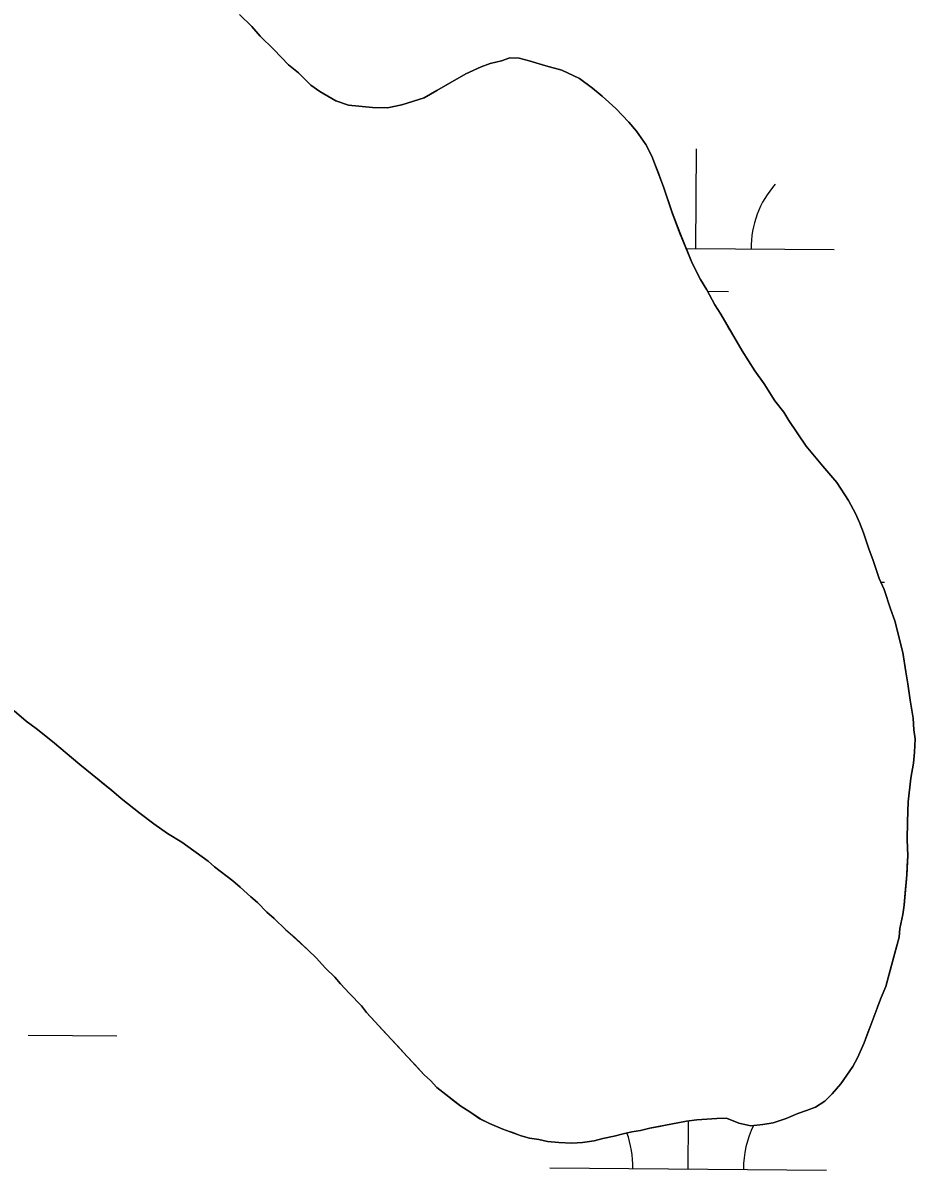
# Model space of a CAD drawing. Extents: x 3271442 to 3309282, y 752266 to 777610.
# Drawn here: x 3304261.9 to 3304584.3, y 759001.1 to 759415.7 of the extents above; entities that cross this region are included whole.
import ezdxf

# ---------------------------------------------------------------- set-up
doc = ezdxf.new("R2010")
doc.units = 0
for name, color, linetype in [('V-SITE-VEGE', 7, 'Continuous'), ('V-TOPO-SHOR', 7, 'Continuous'), ('V-WETL-SWMP', 7, 'Continuous')]:
    doc.layers.add(name, color=color, linetype=linetype)

msp = doc.modelspace()

# ---------------------------------------------------------------- linework, layer by layer
at = {"layer": 'V-SITE-VEGE'}
for p, q in [((3304344.68, 759414.42), (3304340.15, 759418.71)), ((3304347.68, 759410.97), (3304344.68, 759414.42)), ((3304352.58, 759406.07), (3304347.68, 759410.97)), ((3304357.85, 759400.58), (3304352.58, 759406.07)), ((3304430.74, 759401.04), (3304427.55, 759399.79)), ((3304434.89, 759402.05), (3304430.74, 759401.04)), ((3304437.87, 759403.11), (3304434.89, 759402.05)), ((3304441.19, 759402.98), (3304437.87, 759403.11)), ((3304444.88, 759402.05), (3304441.19, 759402.98)), ((3304450.88, 759400.25), (3304444.88, 759402.05)), ((3304361.46, 759397.69), (3304357.85, 759400.58)), ((3304365.98, 759393.2), (3304361.46, 759397.69)), ((3304421.97, 759397.27), (3304411.54, 759391.22)), ((3304427.55, 759399.79), (3304421.97, 759397.27)), ((3304456.7, 759398.65), (3304450.88, 759400.25)), ((3304463.04, 759395.65), (3304456.7, 759398.65)), ((3304369.22, 759390.92), (3304365.98, 759393.2)), ((3304467.8, 759392.14), (3304463.04, 759395.65)), ((3304374.96, 759387.56), (3304369.22, 759390.92)), ((3304406.94, 759388.66), (3304398.8, 759386.04)), ((3304411.54, 759391.22), (3304406.94, 759388.66)), ((3304471.21, 759389.26), (3304467.8, 759392.14)), ((3304476.13, 759384.76), (3304471.21, 759389.26)), ((3304379.61, 759386.01), (3304374.96, 759387.56)), ((3304388.19, 759385.08), (3304379.61, 759386.01)), ((3304393.67, 759385.06), (3304388.19, 759385.08)), ((3304398.8, 759386.04), (3304393.67, 759385.06)), ((3304480.83, 759379.87), (3304476.13, 759384.76)), ((3304483.64, 759376.63), (3304480.83, 759379.87)), ((3304486.98, 759371.79), (3304483.64, 759376.63)), ((3304489.17, 759367.59), (3304486.98, 759371.79)), ((3304493.43, 759356.46), (3304489.17, 759367.59)), ((3304496.59, 759347.12), (3304493.43, 759356.46)), ((3304499.24, 759339.97), (3304496.59, 759347.12)), ((3304503.71, 759328.83), (3304499.24, 759339.97)), ((3304506.81, 759323.02), (3304503.71, 759328.83)), ((3304509.01, 759319.21), (3304506.81, 759323.02)), ((3304511.93, 759313.81), (3304509.01, 759319.21)), ((3304514.14, 759310.39), (3304511.93, 759313.81)), ((3304521.85, 759297.16), (3304514.14, 759310.39)), ((3304526.46, 759289.93), (3304521.85, 759297.16)), ((3304529.81, 759285.29), (3304526.46, 759289.93)), ((3304533.68, 759279.07), (3304529.81, 759285.29)), ((3304536.85, 759275.02), (3304533.68, 759279.07)), ((3304538.69, 759272.01), (3304536.85, 759275.02)), ((3304544.98, 759262.75), (3304538.69, 759272.01)), ((3304550.96, 759255.47), (3304544.98, 759262.75)), ((3304556.02, 759249.59), (3304550.96, 759255.47)), ((3304560.27, 759243.15), (3304556.02, 759249.59)), ((3304562.83, 759238.35), (3304560.27, 759243.15)), ((3304564.27, 759235.16), (3304562.83, 759238.35)), ((3304565.69, 759231.38), (3304564.27, 759235.16)), ((3304567.62, 759225.63), (3304565.69, 759231.38)), ((3304569.21, 759221.45), (3304567.62, 759225.63)), ((3304571.31, 759214.9), (3304569.21, 759221.45)), ((3304573.11, 759210.92), (3304571.31, 759214.9)), ((3304575.39, 759203.97), (3304573.11, 759210.92)), ((3304576.98, 759199.6), (3304575.39, 759203.97)), ((3304579.85, 759188.12), (3304576.98, 759199.6)), ((3304580.95, 759181.22), (3304579.85, 759188.12)), ((3304581.76, 759176.88), (3304580.95, 759181.22)), ((3304582.51, 759170.98), (3304581.76, 759176.88)), ((3304583.62, 759164.47), (3304582.51, 759170.98)), ((3304258.75, 759167.06), (3304263.11, 759163.36)), ((3304583.85, 759160.15), (3304583.62, 759164.47)), ((3304263.11, 759163.36), (3304266.73, 759160.67)), ((3304266.73, 759160.67), (3304272.61, 759155.94)), ((3304584.31, 759157), (3304583.85, 759160.15)), ((3304584.12, 759152.11), (3304584.31, 759157)), ((3304272.61, 759155.94), (3304282.48, 759147.71)), ((3304583.77, 759148.2), (3304584.12, 759152.11)), ((3304582.77, 759142.76), (3304583.77, 759148.2)), ((3304282.48, 759147.71), (3304293.87, 759138.45)), ((3304581.84, 759134.17), (3304582.77, 759142.76)), ((3304293.87, 759138.45), (3304297.47, 759135.37)), ((3304297.47, 759135.37), (3304304.31, 759130.01)), ((3304581.57, 759127.13), (3304581.84, 759134.17)), ((3304304.31, 759130.01), (3304309.25, 759126.29)), ((3304581.5, 759120.48), (3304581.57, 759127.13)), ((3304309.25, 759126.29), (3304314.21, 759122.76)), ((3304314.21, 759122.76), (3304319.37, 759119.62)), ((3304319.37, 759119.62), (3304328.9, 759112.78)), ((3304581.67, 759114.79), (3304581.5, 759120.48)), ((3304581.4, 759107.75), (3304581.67, 759114.79)), ((3304328.9, 759112.78), (3304331.17, 759110.73)), ((3304331.17, 759110.73), (3304337.82, 759105.58)), ((3304580.38, 759096.82), (3304581.4, 759107.75)), ((3304337.82, 759105.58), (3304340.48, 759103.32)), ((3304340.48, 759103.32), (3304344.26, 759099.84)), ((3304344.26, 759099.84), (3304346.72, 759097.78)), ((3304346.72, 759097.78), (3304350.11, 759094.32)), ((3304350.11, 759094.32), (3304352.77, 759092.06)), ((3304579.85, 759093.51), (3304580.38, 759096.82)), ((3304352.77, 759092.06), (3304356.91, 759087.98)), ((3304578.87, 759088.45), (3304579.85, 759093.51)), ((3304356.91, 759087.98), (3304365.05, 759080.61)), ((3304578.55, 759085.33), (3304578.87, 759088.45)), ((3304573.74, 759067.5), (3304578.55, 759085.33)), ((3304365.05, 759080.61), (3304367.87, 759077.75)), ((3304367.87, 759077.75), (3304371.25, 759074.09)), ((3304371.25, 759074.09), (3304374.65, 759070.83)), ((3304374.65, 759070.83), (3304376.71, 759068.4)), ((3304376.71, 759068.4), (3304379.91, 759064.94)), ((3304379.91, 759064.94), (3304384.23, 759060.46)), ((3304572.01, 759063.45), (3304573.74, 759067.5)), ((3304565.88, 759047.05), (3304572.01, 759063.45)), ((3304384.23, 759060.46), (3304386.1, 759058.04)), ((3304386.1, 759058.04), (3304406.96, 759035.47)), ((3304563.51, 759041.66), (3304565.88, 759047.05)), ((3304561.83, 759038.59), (3304563.51, 759041.66)), ((3304557.47, 759032.3), (3304561.83, 759038.59)), ((3304406.96, 759035.47), (3304409.22, 759033.43)), ((3304409.22, 759033.43), (3304411.48, 759030.99)), ((3304554.39, 759028.69), (3304557.47, 759032.3)), ((3304411.48, 759030.99), (3304420.22, 759024.18)), ((3304551.73, 759026.05), (3304554.39, 759028.69)), ((3304420.22, 759024.18), (3304423.47, 759022.09)), ((3304545.14, 759022.59), (3304548.32, 759023.84)), ((3304548.32, 759023.84), (3304551.73, 759026.05)), ((3304423.47, 759022.09), (3304427.09, 759019.6)), ((3304427.09, 759019.6), (3304430.55, 759017.89)), ((3304505.44, 759019.26), (3304512.7, 759019.75)), ((3304512.7, 759019.75), (3304516.23, 759019.81)), ((3304516.23, 759019.81), (3304520.67, 759018.07)), ((3304533.01, 759018.17), (3304537.77, 759019.75)), ((3304537.77, 759019.75), (3304541.96, 759021.54)), ((3304541.96, 759021.54), (3304545.14, 759022.59)), ((3304430.55, 759017.89), (3304435.37, 759015.94)), ((3304435.37, 759015.94), (3304441.94, 759013.53)), ((3304481.95, 759014.89), (3304485.1, 759015.36)), ((3304485.1, 759015.36), (3304488.47, 759016.2)), ((3304488.47, 759016.2), (3304501.7, 759018.82)), ((3304501.7, 759018.82), (3304505.44, 759019.26)), ((3304520.67, 759018.07), (3304524.94, 759017.12)), ((3304524.94, 759017.12), (3304529.27, 759017.54)), ((3304529.27, 759017.54), (3304533.01, 759018.17)), ((3304441.94, 759013.53), (3304445.04, 759012.62)), ((3304445.04, 759012.62), (3304448.35, 759012.1)), ((3304448.35, 759012.1), (3304451.45, 759011.39)), ((3304451.45, 759011.39), (3304455.55, 759011.03)), ((3304455.55, 759011.03), (3304460.25, 759010.85)), ((3304460.25, 759010.85), (3304464.17, 759011.09)), ((3304464.17, 759011.09), (3304468.31, 759011.71)), ((3304468.31, 759011.71), (3304471.48, 759012.56)), ((3304471.48, 759012.56), (3304475.62, 759013.38)), ((3304475.62, 759013.38), (3304478.79, 759014.23)), ((3304478.79, 759014.23), (3304481.95, 759014.89))]:
    msp.add_line(p, q, dxfattribs=at)
at = {"layer": 'V-TOPO-SHOR'}
for points in [[(3304558.43, 759245.97), (3304556.02, 759249.59), (3304550.96, 759255.47), (3304548.54, 759258.5), (3304544.98, 759262.75), (3304542.58, 759266.38), (3304538.69, 759272.01), (3304536.85, 759275.02), (3304533.68, 759279.07), (3304531.84, 759282.08), (3304529.81, 759285.29), (3304526.46, 759289.93), (3304524.43, 759293.14), (3304521.85, 759297.16), (3304518.36, 759303.18), (3304516.71, 759305.98), (3304514.14, 759310.39), (3304511.93, 759313.81), (3304509.01, 759319.21), (3304506.81, 759323.02), (3304503.71, 759328.83), (3304501.93, 759333.4), (3304499.24, 759339.97), (3304496.59, 759347.12), (3304493.43, 759356.46), (3304491.66, 759361.23), (3304489.17, 759367.59), (3304486.98, 759371.79), (3304483.64, 759376.63), (3304480.83, 759379.87), (3304476.13, 759384.76), (3304471.21, 759389.26), (3304467.8, 759392.14), (3304463.04, 759395.66), (3304456.7, 759398.65), (3304450.88, 759400.25), (3304444.88, 759402.05), (3304441.19, 759402.98), (3304437.87, 759403.11), (3304434.89, 759402.05), (3304430.74, 759401.04), (3304427.55, 759399.79), (3304421.97, 759397.27), (3304417.76, 759394.89), (3304411.54, 759391.22), (3304406.94, 759388.66), (3304398.8, 759386.04), (3304393.67, 759385.06), (3304388.19, 759385.08), (3304379.61, 759386.01), (3304374.96, 759387.56), (3304369.22, 759390.92), (3304365.98, 759393.2), (3304361.46, 759397.69), (3304357.85, 759400.57), (3304352.58, 759406.07), (3304347.68, 759410.97), (3304344.68, 759414.42), (3304340.15, 759418.7)], [(3304367.87, 759077.75), (3304371.25, 759074.09), (3304374.65, 759070.83), (3304376.71, 759068.4), (3304379.91, 759064.94), (3304384.23, 759060.46), (3304386.1, 759058.04), (3304389.29, 759054.58), (3304391.55, 759052.14), (3304395.12, 759048.28), (3304397.37, 759045.84), (3304400.56, 759042.38), (3304403.39, 759039.33), (3304406.96, 759035.47), (3304409.22, 759033.42), (3304411.48, 759030.99), (3304414.14, 759028.92), (3304417.75, 759026.04), (3304420.22, 759024.18), (3304423.47, 759022.09), (3304427.09, 759019.6), (3304430.55, 759017.89), (3304435.37, 759015.94), (3304439.04, 759014.62), (3304441.94, 759013.53), (3304445.04, 759012.62), (3304448.35, 759012.1), (3304451.45, 759011.39), (3304455.55, 759011.03), (3304460.25, 759010.85), (3304464.17, 759011.09), (3304468.31, 759011.71), (3304471.48, 759012.56), (3304475.62, 759013.38), (3304478.79, 759014.23), (3304481.95, 759014.89), (3304485.1, 759015.36), (3304488.47, 759016.2), (3304491.82, 759016.85), (3304495.18, 759017.51), (3304498.54, 759018.16), (3304501.7, 759018.82), (3304505.44, 759019.26), (3304508.77, 759019.52), (3304512.7, 759019.75), (3304516.23, 759019.81), (3304520.67, 759018.07), (3304524.94, 759017.12), (3304529.27, 759017.54), (3304533.01, 759018.17), (3304537.77, 759019.75), (3304541.96, 759021.54), (3304545.14, 759022.59), (3304548.32, 759023.84), (3304551.73, 759026.05), (3304554.39, 759028.69), (3304557.47, 759032.3), (3304561.83, 759038.59), (3304563.51, 759041.66), (3304565.88, 759047.05), (3304567.41, 759051.1), (3304569.6, 759056.89), (3304570.91, 759060.36), (3304572.01, 759063.45), (3304573.74, 759067.5), (3304575.34, 759073.31), (3304576.94, 759079.13), (3304578.55, 759085.33), (3304578.87, 759088.45), (3304579.85, 759093.51), (3304580.38, 759096.82), (3304580.75, 759101.31), (3304581.39, 759107.75), (3304581.52, 759110.88), (3304581.67, 759114.79), (3304581.5, 759120.48), (3304581.57, 759127.13), (3304581.84, 759134.17), (3304582.43, 759139.05), (3304582.77, 759142.76), (3304583.77, 759148.2), (3304584.12, 759152.11), (3304584.31, 759157), (3304583.85, 759160.15), (3304583.62, 759164.47), (3304582.51, 759170.98), (3304581.76, 759176.88), (3304580.95, 759181.22), (3304579.85, 759188.12), (3304578.67, 759192.87), (3304576.98, 759199.6), (3304575.39, 759203.97), (3304573.11, 759210.92), (3304571.31, 759214.9), (3304569.21, 759221.45), (3304567.62, 759225.63), (3304565.69, 759231.38), (3304564.27, 759235.16), (3304562.83, 759238.35), (3304560.27, 759243.15), (3304558.43, 759245.97)], [(3304258.75, 759167.06), (3304263.11, 759163.36), (3304266.73, 759160.67), (3304272.61, 759155.94), (3304276.79, 759152.44), (3304282.48, 759147.71), (3304286.08, 759144.83), (3304291.02, 759140.72), (3304293.87, 759138.45), (3304297.47, 759135.37), (3304301.46, 759132.28), (3304304.31, 759130.01), (3304309.25, 759126.29), (3304314.21, 759122.76), (3304319.37, 759119.62), (3304323.76, 759116.51), (3304328.9, 759112.78), (3304331.17, 759110.73), (3304334.97, 759107.84), (3304337.82, 759105.58), (3304340.48, 759103.32), (3304344.26, 759099.84), (3304346.72, 759097.78), (3304350.11, 759094.32), (3304352.77, 759092.06), (3304356.91, 759087.98), (3304360.13, 759085.11), (3304365.05, 759080.61), (3304367.87, 759077.75)]]:
    msp.add_lwpolyline(points, dxfattribs=at)
at = {"layer": 'V-WETL-SWMP'}
for p, q in [((3304340.15, 759418.7), (3304344.68, 759414.41)), ((3304344.68, 759414.41), (3304347.68, 759410.97)), ((3304347.68, 759410.97), (3304352.58, 759406.07)), ((3304352.58, 759406.07), (3304357.85, 759400.57)), ((3304427.55, 759399.79), (3304430.74, 759401.04)), ((3304430.74, 759401.04), (3304434.89, 759402.05)), ((3304434.89, 759402.05), (3304437.87, 759403.11)), ((3304437.87, 759403.11), (3304441.2, 759402.98)), ((3304441.2, 759402.98), (3304444.88, 759402.05)), ((3304444.88, 759402.05), (3304450.88, 759400.25)), ((3304357.85, 759400.57), (3304361.46, 759397.69)), ((3304361.46, 759397.69), (3304365.98, 759393.2)), ((3304411.55, 759391.22), (3304421.97, 759397.27)), ((3304421.97, 759397.27), (3304427.55, 759399.79)), ((3304450.88, 759400.25), (3304456.7, 759398.65)), ((3304456.7, 759398.65), (3304463.04, 759395.65)), ((3304365.98, 759393.2), (3304369.22, 759390.92)), ((3304463.04, 759395.65), (3304467.8, 759392.14)), ((3304369.22, 759390.92), (3304374.97, 759387.56)), ((3304398.81, 759386.04), (3304406.94, 759388.65)), ((3304406.94, 759388.65), (3304411.55, 759391.22)), ((3304467.8, 759392.14), (3304471.21, 759389.26)), ((3304471.21, 759389.26), (3304476.13, 759384.76)), ((3304374.97, 759387.56), (3304379.61, 759386.01)), ((3304379.61, 759386.01), (3304388.19, 759385.08)), ((3304388.19, 759385.08), (3304393.67, 759385.06)), ((3304393.67, 759385.06), (3304398.81, 759386.04)), ((3304476.13, 759384.76), (3304480.84, 759379.87)), ((3304480.84, 759379.87), (3304483.65, 759376.63)), ((3304483.65, 759376.63), (3304486.98, 759371.79)), ((3304486.98, 759371.79), (3304489.17, 759367.59)), ((3304489.17, 759367.59), (3304493.43, 759356.46)), ((3304505.04, 759334.18), (3304505.34, 759370.18)), ((3304493.43, 759356.46), (3304496.59, 759347.13)), ((3304496.59, 759347.13), (3304499.25, 759339.97)), ((3304499.25, 759339.97), (3304503.71, 759328.82)), ((3304501.55, 759334.21), (3304555.04, 759333.77)), ((3304503.71, 759328.82), (3304506.81, 759323.02)), ((3304506.81, 759323.02), (3304509.01, 759319.21)), ((3304509.01, 759319.21), (3304511.93, 759313.81)), ((3304509.28, 759318.71), (3304516.91, 759318.65)), ((3304511.93, 759313.81), (3304514.15, 759310.39)), ((3304514.15, 759310.39), (3304521.85, 759297.16)), ((3304521.85, 759297.16), (3304526.46, 759289.93)), ((3304526.46, 759289.93), (3304529.81, 759285.29)), ((3304529.81, 759285.29), (3304533.68, 759279.07)), ((3304533.68, 759279.07), (3304536.85, 759275.02)), ((3304536.85, 759275.02), (3304538.69, 759272.01)), ((3304538.69, 759272.01), (3304544.98, 759262.75)), ((3304544.98, 759262.75), (3304550.97, 759255.47)), ((3304550.97, 759255.47), (3304556.02, 759249.59)), ((3304556.02, 759249.59), (3304560.28, 759243.15)), ((3304560.28, 759243.15), (3304562.83, 759238.35)), ((3304562.83, 759238.35), (3304564.27, 759235.16)), ((3304564.27, 759235.16), (3304565.69, 759231.38)), ((3304565.69, 759231.38), (3304567.62, 759225.63)), ((3304567.62, 759225.63), (3304569.22, 759221.45)), ((3304569.22, 759221.45), (3304571.31, 759214.9)), ((3304571.31, 759214.9), (3304573.11, 759210.91)), ((3304571.92, 759213.55), (3304573.21, 759213.54)), ((3304573.11, 759210.91), (3304575.39, 759203.97)), ((3304575.39, 759203.97), (3304576.98, 759199.6)), ((3304576.98, 759199.6), (3304579.85, 759188.12)), ((3304579.85, 759188.12), (3304580.95, 759181.22)), ((3304580.95, 759181.22), (3304581.76, 759176.88)), ((3304581.76, 759176.88), (3304582.51, 759170.98)), ((3304582.51, 759170.98), (3304583.63, 759164.47)), ((3304263.11, 759163.36), (3304258.75, 759167.06)), ((3304583.63, 759164.47), (3304583.85, 759160.15)), ((3304266.73, 759160.67), (3304263.11, 759163.36)), ((3304272.62, 759155.94), (3304266.73, 759160.67)), ((3304583.85, 759160.15), (3304584.31, 759157)), ((3304584.31, 759157), (3304584.12, 759152.11)), ((3304282.48, 759147.71), (3304272.62, 759155.94)), ((3304584.12, 759152.11), (3304583.77, 759148.2)), ((3304583.77, 759148.2), (3304582.77, 759142.76)), ((3304293.87, 759138.45), (3304282.48, 759147.71)), ((3304582.77, 759142.76), (3304581.85, 759134.17)), ((3304297.47, 759135.37), (3304293.87, 759138.45)), ((3304304.31, 759130.01), (3304297.47, 759135.37)), ((3304581.85, 759134.17), (3304581.57, 759127.13)), ((3304309.26, 759126.29), (3304304.31, 759130.01)), ((3304581.57, 759127.13), (3304581.5, 759120.48)), ((3304314.21, 759122.76), (3304309.26, 759126.29)), ((3304319.38, 759119.62), (3304314.21, 759122.76)), ((3304328.9, 759112.78), (3304319.38, 759119.62)), ((3304581.5, 759120.48), (3304581.67, 759114.79)), ((3304581.67, 759114.79), (3304581.39, 759107.75)), ((3304331.17, 759110.73), (3304328.9, 759112.78)), ((3304337.82, 759105.58), (3304331.17, 759110.73)), ((3304581.39, 759107.75), (3304580.38, 759096.82)), ((3304340.48, 759103.32), (3304337.82, 759105.58)), ((3304344.26, 759099.84), (3304340.48, 759103.32)), ((3304346.72, 759097.78), (3304344.26, 759099.84)), ((3304350.11, 759094.32), (3304346.72, 759097.78)), ((3304352.77, 759092.06), (3304350.11, 759094.32)), ((3304580.38, 759096.82), (3304579.86, 759093.51)), ((3304356.92, 759087.98), (3304352.77, 759092.06)), ((3304579.86, 759093.51), (3304578.87, 759088.45)), ((3304365.05, 759080.61), (3304356.92, 759087.98)), ((3304578.87, 759088.45), (3304578.55, 759085.33)), ((3304578.55, 759085.33), (3304573.74, 759067.5)), ((3304367.87, 759077.75), (3304365.05, 759080.61)), ((3304371.26, 759074.09), (3304367.87, 759077.75)), ((3304374.65, 759070.83), (3304371.26, 759074.09)), ((3304376.71, 759068.39), (3304374.65, 759070.83)), ((3304379.91, 759064.94), (3304376.71, 759068.39)), ((3304384.24, 759060.46), (3304379.91, 759064.94)), ((3304573.74, 759067.5), (3304572.01, 759063.45)), ((3304572.01, 759063.45), (3304565.88, 759047.05)), ((3304386.1, 759058.04), (3304384.24, 759060.46)), ((3304406.96, 759035.47), (3304386.1, 759058.04)), ((3304263.85, 759049.91), (3304295.85, 759049.65)), ((3304565.88, 759047.05), (3304563.52, 759041.65)), ((3304563.52, 759041.65), (3304561.83, 759038.59)), ((3304561.83, 759038.59), (3304557.47, 759032.29)), ((3304409.23, 759033.42), (3304406.96, 759035.47)), ((3304411.48, 759030.98), (3304409.23, 759033.42)), ((3304557.47, 759032.29), (3304554.39, 759028.69)), ((3304420.22, 759024.18), (3304411.48, 759030.98)), ((3304554.39, 759028.69), (3304551.74, 759026.05)), ((3304423.47, 759022.09), (3304420.22, 759024.18)), ((3304548.32, 759023.84), (3304545.14, 759022.59)), ((3304551.74, 759026.05), (3304548.32, 759023.84)), ((3304427.1, 759019.6), (3304423.47, 759022.09)), ((3304430.55, 759017.89), (3304427.1, 759019.6)), ((3304512.7, 759019.75), (3304505.44, 759019.26)), ((3304516.23, 759019.81), (3304512.7, 759019.75)), ((3304520.67, 759018.07), (3304516.23, 759019.81)), ((3304537.78, 759019.75), (3304533.01, 759018.17)), ((3304541.96, 759021.54), (3304537.78, 759019.75)), ((3304545.14, 759022.59), (3304541.96, 759021.54)), ((3304435.37, 759015.94), (3304430.55, 759017.89)), ((3304441.94, 759013.53), (3304435.37, 759015.94)), ((3304485.11, 759015.36), (3304481.95, 759014.89)), ((3304488.47, 759016.2), (3304485.11, 759015.36)), ((3304501.7, 759018.82), (3304488.47, 759016.2)), ((3304505.44, 759019.26), (3304501.7, 759018.82)), ((3304502.3, 759001.52), (3304502.44, 759018.9)), ((3304524.94, 759017.12), (3304520.67, 759018.07)), ((3304529.27, 759017.54), (3304524.94, 759017.12)), ((3304533.01, 759018.17), (3304529.27, 759017.54)), ((3304445.04, 759012.62), (3304441.94, 759013.53)), ((3304448.35, 759012.1), (3304445.04, 759012.62)), ((3304451.45, 759011.39), (3304448.35, 759012.1)), ((3304455.55, 759011.03), (3304451.45, 759011.39)), ((3304460.25, 759010.85), (3304455.55, 759011.03)), ((3304464.17, 759011.09), (3304460.25, 759010.85)), ((3304468.31, 759011.71), (3304464.17, 759011.09)), ((3304471.48, 759012.56), (3304468.31, 759011.71)), ((3304475.63, 759013.38), (3304471.48, 759012.56)), ((3304478.79, 759014.23), (3304475.63, 759013.38)), ((3304481.95, 759014.89), (3304478.79, 759014.23)), ((3304452.3, 759001.93), (3304552.3, 759001.1))]:
    msp.add_line(p, q, dxfattribs=at)
for centre, start, end in [((3304560.29, 759334.2), 138.7563, 180.2999), ((3304557.55, 759001.54), 153.5777, 180.2999), ((3304447.06, 759002.45), 358.7563, 20.036)]:
    msp.add_arc(centre, 35.25, start, end, dxfattribs=at)

doc.saveas('drawing.dxf')
